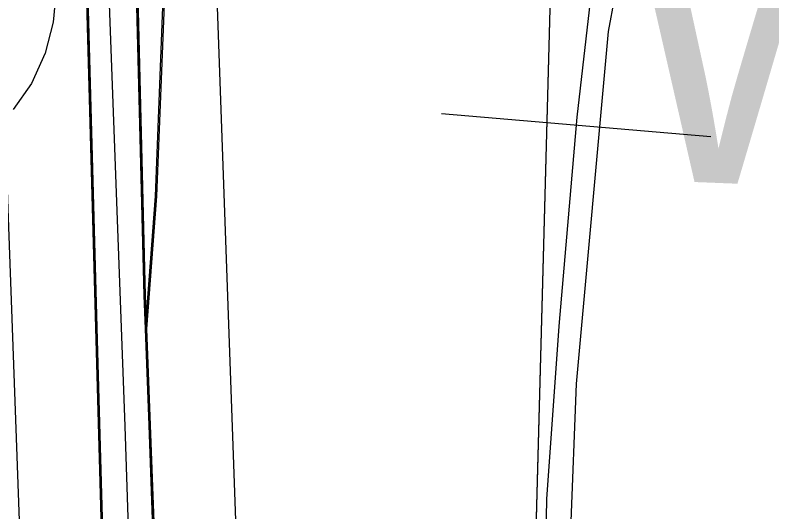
# Model space of a CAD drawing. Extents: x -132.8 to -73.3, y -60 to -26.
# Drawn here: x -124.55 to -124.3402, y -33.4708 to -33.3332 of the extents above; entities that cross this region are included whole.
import ezdxf

# ---------------------------------------------------------------- set-up
doc = ezdxf.new("R2010")
doc.units = 0
for name, color, linetype in [('tdCoDivCarto', 7, 'Continuous'), ('tdCoInt', 7, 'Continuous'), ('tdCoIntCL', 7, 'Continuous'), ('tdCoIntRte', 7, 'Continuous'), ('tdCoPrimary', 7, 'Continuous'), ('tdCoRRCL', 7, 'Continuous'), ('tdCoSecRdTxt', 7, 'Continuous'), ('tdCoSectLine', 7, 'Continuous'), ('tdCoSectLinePart', 7, 'Continuous')]:
    doc.layers.add(name, color=color, linetype=linetype)

msp = doc.modelspace()

# ---------------------------------------------------------------- linework, layer by layer
at = {"layer": 'tdCoDivCarto'}
for p, q in [((-124.51388, -33.41084), (-124.51634, -33.31247)), ((-124.53034, -33.31284), (-124.5272, -33.42641)), ((-124.51353, -33.42007), (-124.51388, -33.41084)), ((-124.51253, -33.4468), (-124.51353, -33.42007)), ((-124.5272, -33.42641), (-124.5235, -33.55785)), ((-124.51116, -33.48334), (-124.51253, -33.4468))]:
    msp.add_line(p, q, dxfattribs=at)
for points in [[(-124.51253, -33.4468), (-124.51353, -33.42007), (-124.51388, -33.41084), (-124.51634, -33.31247)], [(-124.51253, -33.4468), (-124.51353, -33.42007), (-124.51388, -33.41084), (-124.51634, -33.31247)], [(-124.51253, -33.4468), (-124.51353, -33.42007), (-124.51388, -33.41084), (-124.51634, -33.31247)], [(-124.53034, -33.31284), (-124.5272, -33.42641), (-124.5235, -33.55785), (-124.52181, -33.60876)], [(-124.53034, -33.31284), (-124.5272, -33.42641), (-124.5235, -33.55785), (-124.52181, -33.60876)], [(-124.53034, -33.31284), (-124.5272, -33.42641), (-124.5235, -33.55785), (-124.52181, -33.60876)], [(-124.50056, -33.8466), (-124.50549, -33.6895), (-124.5087, -33.57039), (-124.51116, -33.48334), (-124.51253, -33.4468)], [(-124.50056, -33.8466), (-124.50549, -33.6895), (-124.5087, -33.57039), (-124.51116, -33.48334), (-124.51253, -33.4468)], [(-124.50056, -33.8466), (-124.50549, -33.6895), (-124.5087, -33.57039), (-124.51116, -33.48334), (-124.51253, -33.4468)]]:
    msp.add_lwpolyline(points, dxfattribs=at)
at = {"layer": 'tdCoInt'}
for points in [[(-124.56738, -32.84688), (-124.56076, -33.02269), (-124.55808, -33.16149), (-124.55589, -33.19895), (-124.55483, -33.29425), (-124.55447, -33.31954), (-124.5446, -33.59337), (-124.52496, -34.32023), (-124.51893, -34.44452), (-124.51833, -34.49998), (-124.52248, -34.69307), (-124.53989, -35.32536), (-124.59496, -37.32244), (-124.60529, -37.68975), (-124.6182, -37.79526), (-124.6605, -38.09812), (-124.67086, -38.18677), (-124.67738, -38.2615)], [(-124.5073, -32.84835), (-124.50079, -33.02073), (-124.49808, -33.15978), (-124.49591, -33.19686), (-124.49483, -33.29347), (-124.49448, -33.31795), (-124.48462, -33.59158), (-124.46499, -34.31825), (-124.45894, -34.44275), (-124.45833, -34.5003), (-124.4625, -34.69462), (-124.47991, -35.32691), (-124.53502, -37.32542), (-124.5454, -37.69462), (-124.5587, -37.80298), (-124.60099, -38.10575), (-124.61727, -38.2607)]]:
    msp.add_lwpolyline(points, dxfattribs=at)
at = {"layer": 'tdCoIntCL'}
for points in [[(-124.52452, -33.31266), (-124.53858, -33.314), (-124.53843, -33.32419), (-124.53947, -33.33512), (-124.54168, -33.34368), (-124.54552, -33.3521), (-124.55054, -33.35934)], [(-124.5142, -33.6085), (-124.51433, -33.60454), (-124.5195, -33.44705), (-124.52452, -33.31266)]]:
    msp.add_lwpolyline(points, dxfattribs=at)
at = {"layer": 'tdCoIntRte'}
for points in [[(-124.51391, -33.42007), (-124.51108, -33.38336), (-124.50812, -33.30691), (-124.50688, -33.29434), (-124.50417, -33.27905), (-124.50097, -33.26647), (-124.49677, -33.25192), (-124.49258, -33.23959), (-124.48691, -33.22751), (-124.47803, -33.21345), (-124.4694, -33.2026), (-124.45781, -33.19027), (-124.44129, -33.1772), (-124.42254, -33.16659), (-124.40405, -33.1592), (-124.38605, -33.15426), (-124.36435, -33.1513), (-124.26521, -33.13823)], [(-124.51391, -33.42007), (-124.51108, -33.38336), (-124.50812, -33.30691), (-124.50688, -33.29434), (-124.50417, -33.27905), (-124.50097, -33.26647), (-124.49677, -33.25192), (-124.49258, -33.23959), (-124.48691, -33.22751), (-124.47803, -33.21345), (-124.4694, -33.2026), (-124.45781, -33.19027), (-124.44129, -33.1772), (-124.42254, -33.16659), (-124.40405, -33.1592), (-124.38605, -33.15426), (-124.36435, -33.1513), (-124.26521, -33.13823)], [(-124.51391, -33.42007), (-124.51426, -33.41084), (-124.51672, -33.31247), (-124.51795, -33.26312), (-124.52003, -33.1804), (-124.52008, -33.17834), (-124.5204, -33.16543), (-124.52067, -33.15486), (-124.52074, -33.15257)], [(-124.51391, -33.42007), (-124.51426, -33.41084), (-124.51672, -33.31247), (-124.51795, -33.26312), (-124.52003, -33.1804), (-124.52008, -33.17834), (-124.5204, -33.16543), (-124.52067, -33.15486), (-124.52074, -33.15257)], [(-124.53529, -33.15777), (-124.53526, -33.15921), (-124.53502, -33.17055), (-124.53498, -33.1724), (-124.53431, -33.18316), (-124.53407, -33.18705), (-124.53325, -33.20027), (-124.53128, -33.29274), (-124.53072, -33.31284), (-124.52758, -33.42641), (-124.52388, -33.55785), (-124.52219, -33.60876), (-124.51993, -33.67646), (-124.51821, -33.75744)], [(-124.53529, -33.15777), (-124.53526, -33.15921), (-124.53502, -33.17055), (-124.53498, -33.1724), (-124.53431, -33.18316), (-124.53407, -33.18705), (-124.53325, -33.20027), (-124.53128, -33.29274), (-124.53072, -33.31284), (-124.52758, -33.42641), (-124.52388, -33.55785), (-124.52219, -33.60876), (-124.51993, -33.67646), (-124.51821, -33.75744)], [(-124.48812, -34.3144), (-124.49058, -34.16323), (-124.49453, -34.07643), (-124.49847, -33.96102), (-124.50045, -33.86237), (-124.50066, -33.85566), (-124.50075, -33.85253), (-124.50085, -33.84957), (-124.50094, -33.8466), (-124.50587, -33.6895), (-124.50908, -33.57039), (-124.51154, -33.48334), (-124.51291, -33.4468), (-124.51391, -33.42007)], [(-124.48812, -34.3144), (-124.49058, -34.16323), (-124.49453, -34.07643), (-124.49847, -33.96102), (-124.50045, -33.86237), (-124.50066, -33.85566), (-124.50075, -33.85253), (-124.50085, -33.84957), (-124.50094, -33.8466), (-124.50587, -33.6895), (-124.50908, -33.57039), (-124.51154, -33.48334), (-124.51291, -33.4468), (-124.51391, -33.42007)]]:
    msp.add_lwpolyline(points, dxfattribs=at)
at = {"layer": 'tdCoPrimary'}
for points in [[(-124.51353, -33.42007), (-124.5107, -33.38336), (-124.50774, -33.30691), (-124.5065, -33.29434), (-124.50379, -33.27905), (-124.50059, -33.26647), (-124.49639, -33.25192), (-124.4922, -33.23959), (-124.48653, -33.22751), (-124.47765, -33.21345), (-124.46902, -33.2026), (-124.45743, -33.19027), (-124.44091, -33.1772), (-124.42217, -33.16659), (-124.40367, -33.1592), (-124.38567, -33.15426), (-124.36397, -33.1513), (-124.26483, -33.13823), (-124.21971, -33.1303)], [(-124.51353, -33.42007), (-124.5107, -33.38336), (-124.50774, -33.30691), (-124.5065, -33.29434), (-124.50379, -33.27905), (-124.50059, -33.26647), (-124.49639, -33.25192), (-124.4922, -33.23959), (-124.48653, -33.22751), (-124.47765, -33.21345), (-124.46902, -33.2026), (-124.45743, -33.19027), (-124.44091, -33.1772), (-124.42217, -33.16659), (-124.40367, -33.1592), (-124.38567, -33.15426), (-124.36397, -33.1513), (-124.26483, -33.13823), (-124.21971, -33.1303)], [(-124.51353, -33.42007), (-124.5107, -33.38336), (-124.50774, -33.30691), (-124.5065, -33.29434), (-124.50379, -33.27905), (-124.50059, -33.26647), (-124.49639, -33.25192), (-124.4922, -33.23959), (-124.48653, -33.22751), (-124.47765, -33.21345), (-124.46902, -33.2026), (-124.45743, -33.19027), (-124.44091, -33.1772), (-124.42217, -33.16659), (-124.40367, -33.1592), (-124.38567, -33.15426), (-124.36397, -33.1513), (-124.26483, -33.13823)], [(-124.51353, -33.42007), (-124.51388, -33.41084), (-124.51634, -33.31247), (-124.51758, -33.26312), (-124.51965, -33.1804), (-124.5197, -33.17834), (-124.52002, -33.16543), (-124.52029, -33.15486), (-124.52036, -33.15257)], [(-124.53491, -33.15777), (-124.53488, -33.15921), (-124.53464, -33.17055), (-124.5346, -33.1724), (-124.53393, -33.18316), (-124.53369, -33.18705), (-124.53287, -33.20027), (-124.5309, -33.29274), (-124.53034, -33.31284), (-124.5272, -33.42641), (-124.5235, -33.55785), (-124.52181, -33.60876), (-124.51955, -33.67646), (-124.51783, -33.75744)], [(-124.51253, -33.4468), (-124.51353, -33.42007), (-124.51388, -33.41084), (-124.51634, -33.31247)], [(-124.51253, -33.4468), (-124.51353, -33.42007), (-124.51388, -33.41084), (-124.51634, -33.31247)], [(-124.53034, -33.31284), (-124.5272, -33.42641), (-124.5235, -33.55785), (-124.52181, -33.60876)], [(-124.53034, -33.31284), (-124.5272, -33.42641), (-124.5235, -33.55785), (-124.52181, -33.60876)], [(-124.48774, -34.3144), (-124.4902, -34.16323), (-124.49415, -34.07643), (-124.49809, -33.96102), (-124.50007, -33.86237), (-124.50028, -33.85566), (-124.50038, -33.85253), (-124.50047, -33.84957), (-124.50056, -33.8466), (-124.50549, -33.6895), (-124.5087, -33.57039), (-124.51116, -33.48334), (-124.51253, -33.4468), (-124.51353, -33.42007)], [(-124.50056, -33.8466), (-124.50549, -33.6895), (-124.5087, -33.57039), (-124.51116, -33.48334), (-124.51253, -33.4468)], [(-124.50056, -33.8466), (-124.50549, -33.6895), (-124.5087, -33.57039), (-124.51116, -33.48334), (-124.51253, -33.4468)]]:
    msp.add_lwpolyline(points, dxfattribs=at)
at = {"layer": 'tdCoRRCL'}
msp.add_line((-124.43182, -33.3604), (-124.35709, -33.36682), dxfattribs=at)
for points in [[(-123.77831, -31.52649), (-123.92155, -31.98991), (-123.9791, -32.19674), (-124.01517, -32.30786), (-124.09605, -32.50145), (-124.14445, -32.60118), (-124.20868, -32.76207), (-124.22398, -32.82933), (-124.31809, -33.04927), (-124.35255, -33.16036), (-124.38559, -33.33773), (-124.39444, -33.43529), (-124.40885, -33.8056), (-124.45538, -36.19254), (-124.50704, -37.5667), (-124.51987, -38.11847), (-124.52945, -38.48576), (-124.54362, -38.9681), (-124.56441, -39.58277), (-124.59502, -40.99697)], [(-124.33345, -33.07489), (-124.34289, -33.10634), (-124.36229, -33.17607), (-124.36831, -33.20176), (-124.37487, -33.23217), (-124.37959, -33.25707), (-124.38457, -33.28617), (-124.38929, -33.31789), (-124.39427, -33.36141), (-124.39925, -33.41934), (-124.40266, -33.46731), (-124.40397, -33.53756), (-124.40606, -33.60729), (-124.40842, -33.68096), (-124.41104, -33.79315), (-124.41367, -33.87153), (-124.4155, -33.95699), (-124.4176, -34.02331), (-124.41943, -34.0975), (-124.42074, -34.15097), (-124.42258, -34.20629), (-124.42468, -34.27785)], [(-124.33345, -33.07489), (-124.34289, -33.10634), (-124.36229, -33.17607), (-124.36831, -33.20176), (-124.37487, -33.23217), (-124.37959, -33.25707), (-124.38457, -33.28617), (-124.38929, -33.31789), (-124.39427, -33.36141), (-124.39925, -33.41934), (-124.40266, -33.46731), (-124.40397, -33.53756), (-124.40606, -33.60729), (-124.40842, -33.68096), (-124.41104, -33.79315), (-124.41367, -33.87153), (-124.4155, -33.95699), (-124.4176, -34.02331), (-124.41943, -34.0975), (-124.42074, -34.15097), (-124.42258, -34.20629), (-124.42468, -34.27785)]]:
    msp.add_lwpolyline(points, dxfattribs=at)
at = {"layer": 'tdCoSectLine'}
msp.add_lwpolyline([(-124.42797, -34.31192), (-124.40097, -33.30385)], dxfattribs=at)
at = {"layer": 'tdCoSectLinePart'}
msp.add_lwpolyline([(-124.40688, -33.52429), (-124.40097, -33.30385)], dxfattribs=at)

# ---------------------------------------------------------------- texts
at = {"layer": 'tdCoSecRdTxt'}
msp.add_text('WHISTLE', height=0.08, rotation=357.744, dxfattribs=at).set_placement((-124.38377, -33.37853))

doc.saveas('drawing.dxf')
